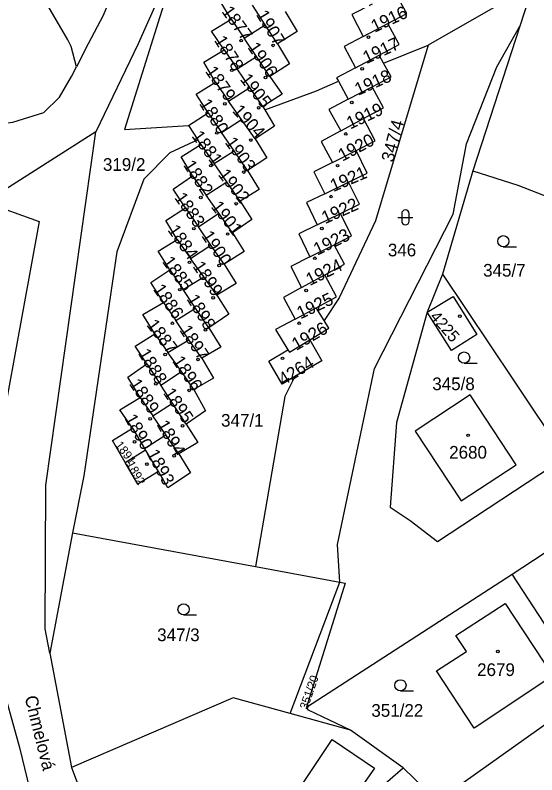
# Model space of a CAD drawing. Extents: x -679220 to -673243, y -1075091 to -1066557.
# Drawn here: x -676120.9 to -676051.1, y -1072744.7 to -1072643 of the extents above; entities that cross this region are included whole.
import ezdxf

# ---------------------------------------------------------------- set-up
doc = ezdxf.new("R2010")
doc.units = 0
for name, color, linetype in [('Hranice parcel', 7, 'Continuous'), ('Parcelní čísla', 7, 'Continuous'), ('Pop  PČ popisy', 7, 'Continuous'), ('Značky budov', 7, 'Continuous'), ('Značky kultur', 7, 'Continuous')]:
    doc.layers.add(name, color=color, linetype=linetype)

msp = doc.modelspace()

# ---------------------------------------------------------------- linework, layer by layer
at = {"layer": 'Hranice parcel'}
for p, q in [((-676051.57, -1072638.96), (-676065.63, -1072647.02)), ((-676051.57, -1072638.96), (-676053.36, -1072644.48)), ((-676087.45, -1072644.29), (-676089.15, -1072641.68)), ((-676092, -1072643.53), (-676090.27, -1072646.09)), ((-676090.27, -1072646.09), (-676087.45, -1072644.29)), ((-676085.79, -1072646.83), (-676087.45, -1072644.29)), ((-676074.32, -1072645.87), (-676071, -1072644.12)), ((-676053.36, -1072644.48), (-676059.63, -1072663.84)), ((-676088.6, -1072648.57), (-676090.27, -1072646.09)), ((-676071.58, -1072649.45), (-676065.63, -1072647.02)), ((-676092.94, -1072647.65), (-676091.2, -1072650.19)), ((-676075.35, -1072650.05), (-676072.18, -1072648.36)), ((-676071.58, -1072649.45), (-676072.18, -1072648.36)), ((-676091.2, -1072650.19), (-676088.6, -1072648.57)), ((-676086.82, -1072651.22), (-676088.6, -1072648.57)), ((-676089.47, -1072652.71), (-676091.2, -1072650.19)), ((-676094.11, -1072651.97), (-676092.33, -1072654.52)), ((-676077.64, -1072651.83), (-676076.31, -1072654.28)), ((-676076.31, -1072654.28), (-676073.13, -1072652.61)), ((-676092.33, -1072654.52), (-676089.47, -1072652.71)), ((-676087.74, -1072655.23), (-676089.47, -1072652.71)), ((-676090.61, -1072656.99), (-676092.33, -1072654.52)), ((-676087.74, -1072655.23), (-676087.49, -1072655.67)), ((-676097.69, -1072657.81), (-676095.09, -1072656.11)), ((-676095.09, -1072656.11), (-676093.28, -1072658.74)), ((-676093.28, -1072658.74), (-676090.61, -1072656.99)), ((-676088.79, -1072659.59), (-676090.61, -1072656.99)), ((-676077.31, -1072658.5), (-676074.28, -1072656.87)), ((-676110.09, -1072658.62), (-676124.91, -1072668.07)), ((-676097.69, -1072657.81), (-676096.46, -1072659.7)), ((-676096.04, -1072660.33), (-676096.46, -1072659.7)), ((-676091.6, -1072661.2), (-676093.28, -1072658.74)), ((-676096.04, -1072660.33), (-676094.26, -1072662.89)), ((-676094.26, -1072662.89), (-676091.6, -1072661.2)), ((-676089.81, -1072663.8), (-676091.6, -1072661.2)), ((-676078.42, -1072662.73), (-676075.24, -1072661.13)), ((-676092.59, -1072665.32), (-676094.26, -1072662.89)), ((-676097.15, -1072664.53), (-676095.33, -1072667.13)), ((-676059.63, -1072663.84), (-676063.69, -1072677.69)), ((-676095.33, -1072667.13), (-676092.59, -1072665.32)), ((-676090.77, -1072667.94), (-676092.59, -1072665.32)), ((-676079.45, -1072666.92), (-676076.27, -1072665.37)), ((-676093.63, -1072669.55), (-676095.33, -1072667.13)), ((-676098.12, -1072668.83), (-676096.38, -1072671.36)), ((-676096.38, -1072671.36), (-676093.63, -1072669.55)), ((-676091.81, -1072672.16), (-676093.63, -1072669.55)), ((-676080.47, -1072671.1), (-676077.36, -1072669.59)), ((-676094.7, -1072673.81), (-676096.38, -1072671.36)), ((-676099.24, -1072673.06), (-676097.44, -1072675.58)), ((-676097.44, -1072675.58), (-676094.7, -1072673.81)), ((-676092.95, -1072676.37), (-676094.7, -1072673.81)), ((-676081.44, -1072675.38), (-676078.21, -1072673.76)), ((-676095.66, -1072678.07), (-676097.44, -1072675.58)), ((-676100.22, -1072677.12), (-676098.43, -1072679.77)), ((-676082.57, -1072679.49), (-676079.45, -1072677.8)), ((-676098.43, -1072679.77), (-676095.66, -1072678.07)), ((-676093.9, -1072680.53), (-676095.66, -1072678.07)), ((-676096.75, -1072682.27), (-676098.43, -1072679.77)), ((-676101.07, -1072681.48), (-676099.4, -1072683.91)), ((-676099.4, -1072683.91), (-676096.75, -1072682.27)), ((-676094.99, -1072684.87), (-676096.75, -1072682.27)), ((-676083.43, -1072683.7), (-676080.6, -1072682.19)), ((-676079.56, -1072683.89), (-676080.6, -1072682.19)), ((-676097.64, -1072686.49), (-676099.4, -1072683.91)), ((-676102.21, -1072685.67), (-676100.46, -1072688.18)), ((-676100.46, -1072688.18), (-676097.64, -1072686.49)), ((-676095.94, -1072688.96), (-676097.64, -1072686.49)), ((-676098.66, -1072690.75), (-676100.46, -1072688.18)), ((-676086.93, -1072689.34), (-676084.39, -1072687.84)), ((-676103.27, -1072689.69), (-676101.4, -1072692.56)), ((-676085.17, -1072692.41), (-676086.93, -1072689.34)), ((-676101.4, -1072692.56), (-676098.66, -1072690.75)), ((-676096.98, -1072693.15), (-676098.66, -1072690.75)), ((-676083.45, -1072691.41), (-676085.17, -1072692.41)), ((-676099.84, -1072694.96), (-676101.4, -1072692.56)), ((-676104.19, -1072694.19), (-676102.49, -1072696.67)), ((-676102.49, -1072696.67), (-676099.84, -1072694.96)), ((-676098, -1072697.79), (-676099.84, -1072694.96)), ((-676100.75, -1072699.21), (-676102.49, -1072696.67)), ((-676105.18, -1072698.32), (-676103.58, -1072701.02)), ((-676103.58, -1072701.02), (-676100.75, -1072699.21)), ((-676099.01, -1072701.75), (-676100.75, -1072699.21)), ((-676106.17, -1072702.92), (-676103.46, -1072701.21)), ((-676103.46, -1072701.21), (-676103.58, -1072701.02)), ((-676101.73, -1072704.1), (-676103.46, -1072701.21)), ((-676054.36, -1072717.88), (-676036.82, -1072706.26)), ((-676113.25, -1072712.32), (-676116.27, -1072728.46)), ((-676113.25, -1072712.32), (-676088.73, -1072716.84)), ((-676088.73, -1072716.84), (-676077.42, -1072718.93)), ((-676044, -1072733.79), (-676054.36, -1072717.88)), ((-676084.08, -1072736.52), (-676077.42, -1072718.93)), ((-676116.27, -1072728.46), (-676113.35, -1072743.78)), ((-676076.03, -1072738.74), (-676084.08, -1072736.52)), ((-676068.95, -1072743.82), (-676076.03, -1072738.74)), ((-676074.8, -1072748.84), (-676068.95, -1072743.82))]:
    msp.add_line(p, q, dxfattribs=at)
for points in [[(-676112.69, -1072649.94), (-676113.42, -1072647.21), (-676113.87, -1072646.3), (-676122.18, -1072632.02), (-676126.38, -1072634.76), (-676136.46, -1072619.2), (-676141.22, -1072622.24), (-676150.14, -1072608.21)], [(-676098.48, -1072633.36), (-676104.46, -1072646.87), (-676110.09, -1072658.62)], [(-676098.48, -1072633.36), (-676106.27, -1072658.33), (-676097.69, -1072657.81)], [(-676092, -1072643.53), (-676093.6, -1072640.89), (-676090.9, -1072639.17)], [(-676071, -1072644.12), (-676068.48, -1072642.79), (-676070.02, -1072639.97)], [(-676108.14, -1072640.63), (-676109.11, -1072643.07), (-676111.12, -1072646.87), (-676112.69, -1072649.94)], [(-676073.12, -1072641.56), (-676075.82, -1072642.94), (-676074.32, -1072645.87)], [(-676084.75, -1072642.51), (-676083.14, -1072645.18), (-676085.79, -1072646.83)], [(-676092.94, -1072647.65), (-676094.63, -1072645.15), (-676092, -1072643.53)], [(-676077.42, -1072718.93), (-676077.76, -1072713.88), (-676072.79, -1072690.31), (-676062.26, -1072669.64), (-676060.49, -1072660.25), (-676056.42, -1072649.92), (-676053.36, -1072644.48)], [(-676072.18, -1072648.36), (-676069.5, -1072646.93), (-676071, -1072644.12)], [(-676074.32, -1072645.87), (-676076.85, -1072647.21), (-676075.35, -1072650.05)], [(-676085.79, -1072646.83), (-676084.18, -1072649.51), (-676086.82, -1072651.22)], [(-676065.63, -1072647.02), (-676072.65, -1072670.54), (-676077.53, -1072680.88), (-676079.56, -1072683.89)], [(-676094.11, -1072651.97), (-676095.63, -1072649.3), (-676092.94, -1072647.65)], [(-676073.13, -1072652.61), (-676070.58, -1072651.26), (-676071.58, -1072649.45)], [(-676124.28, -1072657.69), (-676121.24, -1072657.34), (-676117.09, -1072656.04), (-676114.99, -1072654), (-676113.36, -1072651.24), (-676112.69, -1072649.94)], [(-676075.35, -1072650.05), (-676077.87, -1072651.4), (-676077.64, -1072651.83)], [(-676086.82, -1072651.22), (-676085.17, -1072653.59), (-676087.74, -1072655.23)], [(-676095.09, -1072656.11), (-676096.67, -1072653.61), (-676094.11, -1072651.97)], [(-676087.49, -1072655.67), (-676080.58, -1072653.13), (-676077.64, -1072651.83)], [(-676074.28, -1072656.87), (-676071.61, -1072655.44), (-676073.13, -1072652.61)], [(-676076.31, -1072654.28), (-676078.9, -1072655.64), (-676077.31, -1072658.5)], [(-676087.49, -1072655.67), (-676086.21, -1072657.89), (-676088.79, -1072659.59)], [(-676075.24, -1072661.13), (-676072.71, -1072659.86), (-676074.28, -1072656.87)], [(-676116.27, -1072728.46), (-676116.89, -1072725.18), (-676116.79, -1072705.96), (-676110.09, -1072658.62)], [(-676077.31, -1072658.5), (-676079.93, -1072659.91), (-676078.42, -1072662.73)], [(-676096.46, -1072659.7), (-676100.19, -1072661.46), (-676103.67, -1072664.98), (-676107.29, -1072674.7), (-676111.71, -1072704.71), (-676113.25, -1072712.32)], [(-676088.79, -1072659.59), (-676087.23, -1072662.11), (-676089.81, -1072663.8)], [(-676097.15, -1072664.53), (-676098.7, -1072661.98), (-676096.04, -1072660.33)], [(-676076.27, -1072665.37), (-676073.77, -1072664.16), (-676075.24, -1072661.13)], [(-676078.42, -1072662.73), (-676080.92, -1072663.99), (-676079.45, -1072666.92)], [(-676089.81, -1072663.8), (-676088.26, -1072666.37), (-676090.77, -1072667.94)], [(-676098.12, -1072668.83), (-676099.74, -1072666.3), (-676097.15, -1072664.53)], [(-676059.63, -1072663.84), (-676053.62, -1072665.79), (-676043.88, -1072669.58), (-676043.58, -1072670.01)], [(-676077.36, -1072669.59), (-676074.81, -1072668.34), (-676076.27, -1072665.37)], [(-676079.45, -1072666.92), (-676081.92, -1072668.12), (-676080.47, -1072671.1)], [(-676124.91, -1072668.07), (-676117.68, -1072670.65), (-676125.12, -1072710.98), (-676124.66, -1072721.2), (-676123.11, -1072731.25), (-676120.34, -1072741.08), (-676117.92, -1072751.04), (-676114.16, -1072760.67), (-676109.46, -1072769.47)], [(-676099.24, -1072673.06), (-676100.75, -1072670.49), (-676098.12, -1072668.83)], [(-676090.77, -1072667.94), (-676089.23, -1072670.36), (-676091.81, -1072672.16)], [(-676078.21, -1072673.76), (-676075.86, -1072672.58), (-676077.36, -1072669.59)], [(-676080.47, -1072671.1), (-676082.94, -1072672.31), (-676081.44, -1072675.38)], [(-676091.81, -1072672.16), (-676090.27, -1072674.68), (-676092.95, -1072676.37)], [(-676100.22, -1072677.12), (-676101.75, -1072674.6), (-676099.24, -1072673.06)], [(-676079.45, -1072677.8), (-676076.8, -1072676.37), (-676078.21, -1072673.76)], [(-676081.44, -1072675.38), (-676083.99, -1072676.66), (-676082.57, -1072679.49)], [(-676092.95, -1072676.37), (-676091.3, -1072678.94), (-676093.9, -1072680.53)], [(-676101.07, -1072681.48), (-676102.76, -1072678.8), (-676100.22, -1072677.12)], [(-676080.6, -1072682.19), (-676077.88, -1072680.75), (-676079.45, -1072677.8)], [(-676063.69, -1072677.69), (-676065.73, -1072682.78), (-676069.84, -1072697.55), (-676070.72, -1072708.91), (-676068.02, -1072710.69), (-676064.35, -1072713.49), (-676047.27, -1072702.23)], [(-676063.69, -1072677.69), (-676054.2, -1072691.87), (-676047.27, -1072702.23)], [(-676082.57, -1072679.49), (-676085, -1072680.8), (-676083.43, -1072683.7)], [(-676093.9, -1072680.53), (-676092.29, -1072683.06), (-676094.99, -1072684.87)], [(-676062.5, -1072687.91), (-676065.73, -1072682.78), (-676062.28, -1072680.69)], [(-676062.28, -1072680.69), (-676059.09, -1072685.77), (-676062.5, -1072687.91)], [(-676102.21, -1072685.67), (-676103.8, -1072683.1), (-676101.07, -1072681.48)], [(-676083.43, -1072683.7), (-676086.04, -1072685.09), (-676084.39, -1072687.84)], [(-676081.45, -1072686.48), (-676078.92, -1072684.94), (-676079.56, -1072683.89)], [(-676094.99, -1072684.87), (-676093.36, -1072687.47), (-676095.94, -1072688.96)], [(-676103.27, -1072689.69), (-676104.83, -1072687.34), (-676102.21, -1072685.67)], [(-676084.39, -1072687.84), (-676084.2, -1072688.16), (-676081.45, -1072686.48)], [(-676081.45, -1072686.48), (-676079.84, -1072689.3), (-676083.45, -1072691.41)], [(-676095.94, -1072688.96), (-676094.36, -1072691.61), (-676096.98, -1072693.15)], [(-676104.19, -1072694.19), (-676105.83, -1072691.48), (-676103.27, -1072689.69)], [(-676083.45, -1072691.41), (-676084.82, -1072694.06), (-676088.73, -1072716.84)], [(-676096.98, -1072693.15), (-676095.42, -1072696), (-676098, -1072697.79)], [(-676105.18, -1072698.32), (-676106.89, -1072695.85), (-676104.19, -1072694.19)], [(-676053.84, -1072703.21), (-676060.01, -1072693.85), (-676067.35, -1072698.71), (-676061.19, -1072708.06), (-676053.84, -1072703.21)], [(-676106.17, -1072702.92), (-676107.89, -1072699.99), (-676105.18, -1072698.32)], [(-676098, -1072697.79), (-676096.45, -1072700.26), (-676099.01, -1072701.75)], [(-676099.01, -1072701.75), (-676097.43, -1072704.3), (-676100.47, -1072706.3), (-676101.73, -1072704.1)], [(-676101.73, -1072704.1), (-676104.47, -1072705.81), (-676106.17, -1072702.92)], [(-676081.9, -1072735.69), (-676060.42, -1072721.78), (-676054.36, -1072717.88)], [(-676077.42, -1072718.93), (-676076.74, -1072719.06), (-676081.9, -1072735.69)], [(-676064.49, -1072730.8), (-676060.5, -1072728.22), (-676061.9, -1072726.09), (-676055.32, -1072721.8), (-676048.93, -1072731.5), (-676059.44, -1072738.47), (-676064.49, -1072730.8)], [(-676044, -1072733.79), (-676064.37, -1072748.26), (-676068.95, -1072743.82)], [(-676084.08, -1072736.52), (-676091.74, -1072734.41), (-676113.35, -1072743.78)], [(-676076.03, -1072738.74), (-676081.63, -1072736.1), (-676081.9, -1072735.69)], [(-676079.71, -1072753.76), (-676085.16, -1072750.05), (-676078.46, -1072740), (-676072.79, -1072743.84), (-676079.71, -1072753.76)], [(-676113.35, -1072743.78), (-676107.36, -1072759.69), (-676103.6, -1072767.61)]]:
    msp.add_lwpolyline(points, dxfattribs=at)
at = {"layer": 'Značky budov'}
for centre in [(-676090.66, -1072646.42), (-676073.62, -1072645.97), (-676086.38, -1072647.06), (-676091.92, -1072650.4), (-676074.45, -1072650.19), (-676087.4, -1072651.35), (-676075.85, -1072654.7), (-676092.83, -1072654.88), (-676088.31, -1072655.43), (-676093.92, -1072658.79), (-676089.36, -1072659.74), (-676076.65, -1072658.92), (-676094.72, -1072663.16), (-676077.74, -1072663.17), (-676090.3, -1072664.02), (-676096.05, -1072667.42), (-676078.62, -1072667.31), (-676091.31, -1072668.26), (-676096.99, -1072671.6), (-676079.85, -1072671.59), (-676092.46, -1072672.32), (-676097.56, -1072676.11), (-676080.78, -1072675.57), (-676093.6, -1072676.53), (-676098.88, -1072679.77), (-676081.95, -1072679.89), (-676094.39, -1072680.87), (-676099.86, -1072684.27), (-676082.88, -1072684.27), (-676061.38, -1072683.33), (-676095.44, -1072685.17), (-676100.82, -1072688.46), (-676096.43, -1072689.13), (-676085.11, -1072688.97), (-676102.07, -1072692.37), (-676097.62, -1072693.26), (-676102.84, -1072697.07), (-676098.49, -1072698.01), (-676060.27, -1072699.28), (-676104.92, -1072700.16), (-676099.64, -1072702.02), (-676103.27, -1072703.15), (-676056.28, -1072728.22)]:
    msp.add_circle(centre, 0.175, dxfattribs=at)
at = {"layer": 'Značky kultur'}
for p, q in [((-676069.16, -1072669.6), (-676069.16, -1072670.6)), ((-676068.16, -1072670.6), (-676068.16, -1072669.6)), ((-676069.66, -1072670.1), (-676067.66, -1072670.1)), ((-676055.55, -1072674.03), (-676053.8, -1072674.03)), ((-676060.8, -1072689.61), (-676059.05, -1072689.61)), ((-676098.37, -1072723.33), (-676096.62, -1072723.33)), ((-676069.32, -1072733.5), (-676067.57, -1072733.5))]:
    msp.add_line(p, q, dxfattribs=at)
for centre in [(-676055.55, -1072673.28), (-676060.8, -1072688.86), (-676098.37, -1072722.58), (-676069.32, -1072732.75)]:
    msp.add_circle(centre, 0.75, dxfattribs=at)
for centre, start, end in [((-676068.66, -1072669.6), 0, 180), ((-676068.66, -1072670.6), 180, 359.9879)]:
    msp.add_arc(centre, 0.5, start, end, dxfattribs=at)

# ---------------------------------------------------------------- texts
at = {"layer": 'Parcelní čísla'}
for s, height, rotation, p in [('1877', 1.7, 306, (-676093.34, -1072642.53)), ('1907', 1.7, 301, (-676088.7, -1072642.94)), ('1916', 1.7, 25, (-676072.78, -1072645.38)), ('1878', 1.7, 302, (-676094.32, -1072646.39)), ('1917', 1.7, 25, (-676073.87, -1072649.57)), ('1906', 1.7, 304, (-676089.85, -1072647.33)), ('1879', 1.7, 305, (-676095.53, -1072650.55)), ('1918', 1.7, 24, (-676074.99, -1072653.82)), ('1905', 1.7, 308, (-676090.88, -1072651.63)), ('1880', 1.7, 302, (-676096.33, -1072654.85)), ('1904', 1.7, 312, (-676091.92, -1072655.9)), ('1919', 1.7, 25, (-676076.06, -1072658.34)), ('347/4', 1.7, 75, (-676070.29, -1072662.8)), ('1881', 1.7, 306, (-676097.35, -1072659.22)), ('1903', 1.7, 306, (-676092.9, -1072660.07)), ('1920', 1.7, 28, (-676077.11, -1072662.65)), ('1882', 1.7, 303, (-676098.46, -1072663.09)), ('1902', 1.7, 308, (-676093.82, -1072664.39)), ('1921', 1.7, 23, (-676078.3, -1072666.71)), ('1883', 1.7, 305, (-676099.65, -1072667.47)), ('1922', 1.7, 24, (-676079.42, -1072671.01)), ('1901', 1.7, 308, (-676094.77, -1072668.69)), ('1884', 1.7, 305, (-676100.57, -1072671.79)), ('1900', 1.7, 304, (-676096.04, -1072672.56)), ('1923', 1.7, 26, (-676080.46, -1072675.23)), ('1885', 1.7, 306, (-676101.29, -1072676.04)), ('1924', 1.7, 26, (-676081.47, -1072679.3)), ('1899', 1.7, 304, (-676097.21, -1072676.65)), ('1886', 1.7, 305, (-676102.51, -1072679.73)), ('1898', 1.7, 301, (-676098.01, -1072681.01)), ('1925', 1.7, 25, (-676082.72, -1072683.76)), ('4225', 1.552, 311, (-676065.47, -1072683.46)), ('1887', 1.7, 307, (-676103.4, -1072684.51)), ('1926', 1.7, 30, (-676083.27, -1072687.98)), ('1897', 1.7, 303, (-676098.97, -1072685.18)), ('1888', 1.7, 301, (-676104.52, -1072688.28)), ('1896', 1.7, 304, (-676099.94, -1072689.33)), ('4264', 1.7, 32, (-676084.99, -1072692.67)), ('1889', 1.7, 304, (-676105.72, -1072692.38)), ('1895', 1.7, 304, (-676101.15, -1072693.62)), ('1890', 1.7, 299, (-676106.32, -1072696.99)), ('1894', 1.7, 300, (-676102.02, -1072697.83)), ('1891', 1.14, 307, (-676107.58, -1072700.58)), ('1893', 1.7, 298, (-676103.35, -1072701.68)), ('1892', 1.14, 299, (-676106.05, -1072703.09)), ('351/20', 1.14, 71, (-676081.78, -1072736.07))]:
    msp.add_text(s, height=height, rotation=rotation, dxfattribs=at).set_placement(p)
for s, p in [('319/2', (-676109.16, -1072663.86)), ('346', (-676071.01, -1072675.31)), ('345/7', (-676058.25, -1072678.03)), ('345/8', (-676065.06, -1072693.23)), ('347/1', (-676093.34, -1072698.12)), ('2680', (-676062.8, -1072702.4)), ('347/3', (-676101.9, -1072726.84)), ('2679', (-676059.06, -1072731.51)), ('351/22', (-676073.22, -1072736.97))]:
    msp.add_text(s, height=1.7, dxfattribs=at).set_placement(p)
at = {"layer": 'Pop  PČ popisy'}
msp.add_text('Chmelová', height=1.7, rotation=284, dxfattribs=at).set_placement((-676119.66, -1072734.35))

doc.saveas('drawing.dxf')
